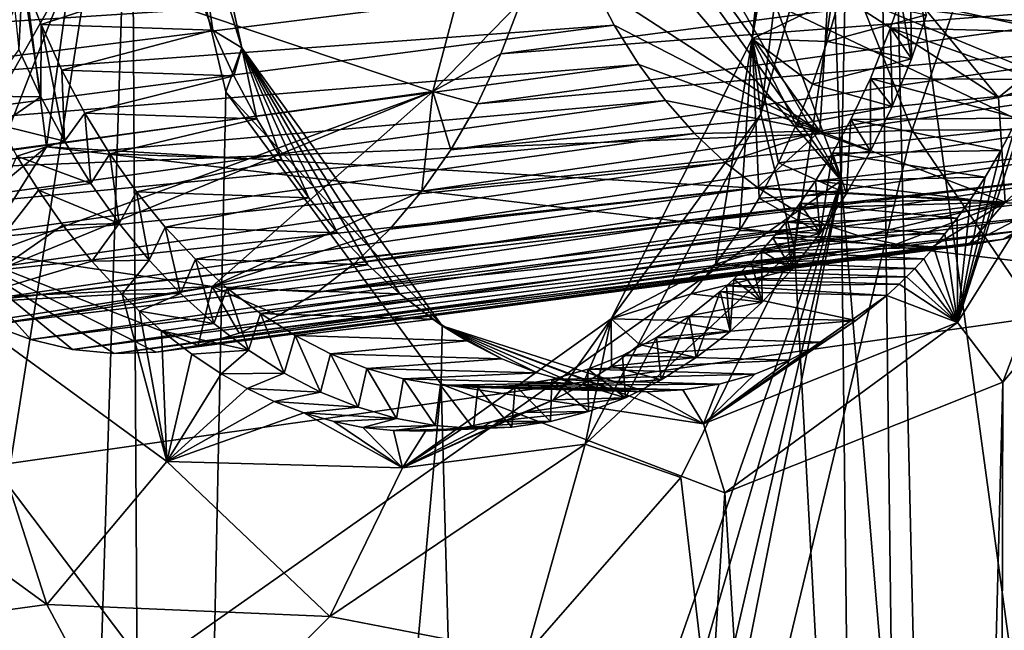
# Model space of a CAD drawing. Header units: metres. Extents: x -150 to 307, y -550 to 84.
# Tile 1048 of 1056: x 231.51 to 234.31, y 8.4 to 10.14. Entities that reach past the tile are written whole.
import ezdxf

# ---------------------------------------------------------------- set-up
doc = ezdxf.new("R2010")
doc.units = ezdxf.units.M
doc.layers.add('solid_26006363', color=7, linetype='CONTINUOUS')

msp = doc.modelspace()

# ---------------------------------------------------------------- linework, layer by layer
at = {"layer": 'solid_26006363'}
for points in [[(229.17627, 9.082661, 939.973816), (226.778046, 17.647861, 937.837097), (243.479523, 21.629707, 947.42572)], [(229.17627, 9.082661, 939.973816), (243.479523, 21.629707, 947.42572), (245.857986, 10.989752, 949.544861)], [(232.325714, 13.735253, 917.080444), (233.841385, 9.680605, 918.492798), (233.498444, 19.418365, 919.061646)], [(233.923126, 13.58135, 918.897095), (233.498444, 19.418365, 919.061646), (233.841385, 9.680605, 918.492798)], [(230.589493, 3.194774, 904.978333), (228.933105, 18.391594, 904.42572), (232.38504, 18.18017, 907.970154)], [(231.825394, 11.069429, 906.657349), (230.589493, 3.194774, 904.978333), (232.38504, 18.18017, 907.970154)], [(227.986481, 11.174424, 940.932373), (230.810242, 9.695392, 942.91803), (232.178864, 14.523368, 943.607727)], [(234.043594, 9.823647, 945.047791), (232.178864, 14.523368, 943.607727), (230.810242, 9.695392, 942.91803)], [(234.043594, 9.823647, 945.047791), (235.231262, 13.296786, 945.651794), (232.178864, 14.523368, 943.607727)], [(232.325714, 13.735253, 917.080444), (231.976105, 12.918498, 916.608582), (233.841385, 9.680605, 918.492798)], [(233.923126, 13.58135, 918.897095), (233.841385, 9.680605, 918.492798), (234.084045, 6.780976, 918.613098)], [(234.742126, 11.084158, 919.646606), (233.923126, 13.58135, 918.897095), (234.084045, 6.780976, 918.613098)], [(237.279953, 9.836649, 947.096802), (235.231262, 13.296786, 945.651794), (234.043594, 9.823647, 945.047791)], [(231.976105, 12.918498, 916.608582), (231.683121, 12.682962, 916.257202), (233.841385, 9.680605, 918.492798)], [(231.683121, 12.682962, 916.257202), (231.349457, 12.601836, 915.875549), (233.841385, 9.680605, 918.492798)], [(231.349457, 12.601836, 915.875549), (229.914749, 6.914119, 913.89032), (233.841385, 9.680605, 918.492798)], [(233.948395, 11.074905, 912.345764), (235.094604, 2.692801, 913.232178), (234.553314, 12.481516, 913.136108)], [(231.903137, 11.140029, 906.843567), (232.139008, 10.0574, 907.008728), (231.825394, 11.069429, 906.657349)], [(232.055984, 10.107958, 907.216187), (232.139008, 10.0574, 907.008728), (231.903137, 11.140029, 906.843567)], [(231.994461, 10.265723, 907.162476), (232.055984, 10.107958, 907.216187), (231.903137, 11.140029, 906.843567)], [(231.523834, 10.243605, 913.439758), (231.763031, 11.079906, 913.959961), (231.583817, 9.776523, 913.665527)], [(231.583817, 9.776523, 913.665527), (231.763031, 11.079906, 913.959961), (234.915268, 9.581954, 917.432373)], [(231.763031, 11.079906, 913.959961), (234.696304, 11.082299, 917.28418), (234.849442, 9.799439, 917.370239)], [(231.763031, 11.079906, 913.959961), (234.849442, 9.799439, 917.370239), (234.915268, 9.581954, 917.432373)], [(233.704956, 11.098725, 911.513367), (233.838638, 10.204232, 910.82074), (233.588501, 10.082962, 911.265625)], [(233.691528, 11.091763, 911.681335), (233.704956, 11.098725, 911.513367), (233.588501, 10.082962, 911.265625)], [(233.763962, 11.079985, 912.050171), (233.691528, 11.091763, 911.681335), (233.588501, 10.082962, 911.265625)], [(233.588501, 10.082962, 911.265625), (233.613556, 9.868874, 911.790344), (233.763962, 11.079985, 912.050171)], [(233.763962, 11.079985, 912.050171), (233.613556, 9.868874, 911.790344), (233.948395, 11.074905, 912.345764)], [(234.788116, 10.340323, 919.6474), (234.742126, 11.084158, 919.646606), (234.084045, 6.780976, 918.613098)], [(231.825394, 11.069429, 906.657349), (231.536484, 1.851337, 905.939575), (230.589493, 3.194774, 904.978333)], [(231.825394, 11.069429, 906.657349), (231.887558, 0.003874, 906.296265), (231.536484, 1.851337, 905.939575)], [(231.825394, 11.069429, 906.657349), (232.093475, 9.932496, 906.856812), (231.887558, 0.003874, 906.296265)], [(232.139008, 10.0574, 907.008728), (232.093475, 9.932496, 906.856812), (231.825394, 11.069429, 906.657349)], [(233.613556, 9.868874, 911.790344), (233.709167, 9.487346, 911.966492), (233.948395, 11.074905, 912.345764)], [(233.948395, 11.074905, 912.345764), (233.709167, 9.487346, 911.966492), (234.051361, 3.14116, 912.067566)], [(233.948395, 11.074905, 912.345764), (234.051361, 3.14116, 912.067566), (235.094604, 2.692801, 913.232178)], [(229.17627, 9.082661, 939.973816), (245.857986, 10.989752, 949.544861), (246.654556, 0, 950.254578)], [(232.6819, 9.933299, 911.163635), (232.946854, 10.936868, 911.527344), (231.651825, 10.280252, 912.963745)], [(232.932617, 10.190843, 911.456543), (232.946854, 10.936868, 911.527344), (232.6819, 9.933299, 911.163635)], [(233.842621, 10.910791, 907.320374), (228.220383, 10.388286, 912.270203), (228.623337, 9.880831, 912.665466)], [(233.9272, 10.783241, 907.395752), (233.842621, 10.910791, 907.320374), (228.623337, 9.880831, 912.665466)], [(233.9272, 10.783241, 907.395752), (228.623337, 9.880831, 912.665466), (234.039429, 10.711212, 907.495728)], [(234.277756, 10.755066, 907.708069), (229.132507, 9.801076, 913.209656), (229.562057, 10.169706, 913.703125)], [(234.162216, 10.701936, 907.605164), (229.132507, 9.801076, 913.209656), (234.277756, 10.755066, 907.708069)], [(234.039429, 10.711212, 907.495728), (228.623337, 9.880831, 912.665466), (229.132507, 9.801076, 913.209656)], [(234.039429, 10.711212, 907.495728), (229.132507, 9.801076, 913.209656), (234.162216, 10.701936, 907.605164)], [(231.505356, 10.052654, 907.700256), (231.515991, 10.25834, 907.726135), (231.470306, 10.39772, 907.687866)], [(233.380096, 10.378338, 906.456055), (233.781464, 9.821041, 906.844604), (233.134796, 10.241612, 906.604004)], [(233.80542, 10.22881, 906.724121), (233.781464, 9.821041, 906.844604), (233.380096, 10.378338, 906.456055)], [(235.090866, 10.333511, 908.618896), (232.932617, 10.190843, 911.456543), (232.875031, 10.04072, 911.382751)], [(235.040604, 10.208385, 908.559998), (235.090866, 10.333511, 908.618896), (232.875031, 10.04072, 911.382751)], [(235.095062, 9.762701, 919.972046), (234.788116, 10.340323, 919.6474), (234.084045, 6.780976, 918.613098)], [(231.651825, 10.280252, 912.963745), (231.523834, 10.243605, 913.439758), (231.173462, 9.434807, 912.980347)], [(231.450562, 9.761663, 912.68634), (231.651825, 10.280252, 912.963745), (231.173462, 9.434807, 912.980347)], [(232.6819, 9.933299, 911.163635), (231.651825, 10.280252, 912.963745), (231.450562, 9.761663, 912.68634)], [(234.041748, 10.026898, 910.432251), (234.03743, 10.292483, 910.446289), (234.009933, 10.198895, 910.409424)], [(234.041748, 10.026898, 910.432251), (234.084518, 10.151826, 910.488037), (234.03743, 10.292483, 910.446289)], [(233.134796, 10.241612, 906.604004), (230.662979, 10.07996, 908.998108), (230.598694, 10.228597, 908.940491)], [(233.134796, 10.241612, 906.604004), (230.735016, 9.940545, 909.064819), (230.662979, 10.07996, 908.998108)], [(233.134796, 10.241612, 906.604004), (233.197189, 10.12187, 906.661194), (230.735016, 9.940545, 909.064819)], [(231.173462, 9.434807, 912.980347), (231.523834, 10.243605, 913.439758), (231.583817, 9.776523, 913.665527)], [(231.505356, 10.052654, 907.700256), (231.567413, 9.918779, 907.756592), (231.515991, 10.25834, 907.726135)], [(231.515991, 10.25834, 907.726135), (231.568497, 10.123742, 907.772095), (231.994461, 10.265723, 907.162476)], [(231.567413, 9.918779, 907.756592), (231.568497, 10.123742, 907.772095), (231.515991, 10.25834, 907.726135)], [(231.568497, 10.123742, 907.772095), (232.055984, 10.107958, 907.216187), (231.994461, 10.265723, 907.162476)], [(233.781464, 9.821041, 906.844604), (233.197189, 10.12187, 906.661194), (233.134796, 10.241612, 906.604004)], [(234.009933, 10.198895, 910.409424), (234.495834, 10.264438, 909.932312), (234.445297, 10.101834, 909.861877)], [(233.80542, 10.22881, 906.724121), (234.288788, 9.916556, 907.219971), (233.781464, 9.821041, 906.844604)], [(234.083054, 10.164725, 907.016418), (234.288788, 9.916556, 907.219971), (233.80542, 10.22881, 906.724121)], [(232.875031, 10.04072, 911.382751), (232.932617, 10.190843, 911.456543), (232.6819, 9.933299, 911.163635)], [(235.040604, 10.208385, 908.559998), (232.875031, 10.04072, 911.382751), (232.808014, 9.898619, 911.299316)], [(234.982574, 10.090631, 908.493591), (235.040604, 10.208385, 908.559998), (232.808014, 9.898619, 911.299316)], [(233.588501, 10.082962, 911.265625), (233.838638, 10.204232, 910.82074), (233.802139, 10.07619, 910.762695)], [(233.802139, 10.07619, 910.762695), (233.838638, 10.204232, 910.82074), (234.084518, 10.151826, 910.488037)], [(233.981689, 10.114747, 910.372498), (234.009933, 10.198895, 910.409424), (234.445297, 10.101834, 909.861877)], [(234.041748, 10.026898, 910.432251), (234.009933, 10.198895, 910.409424), (233.981689, 10.114747, 910.372498)], [(234.470505, 10.19897, 907.488281), (234.526077, 10.110027, 907.48877), (234.083054, 10.164725, 907.016418)], [(234.083054, 10.164725, 907.016418), (234.526077, 10.110027, 907.48877), (234.288788, 9.916556, 907.219971)], [(233.802139, 10.07619, 910.762695), (234.084518, 10.151826, 910.488037), (234.041748, 10.026898, 910.432251)], [(233.197189, 10.12187, 906.661194), (230.814728, 9.810846, 909.140564), (230.735016, 9.940545, 909.064819)], [(233.197189, 10.12187, 906.661194), (233.266647, 10.010236, 906.726135), (230.814728, 9.810846, 909.140564)], [(231.567413, 9.918779, 907.756592), (231.635269, 9.792503, 907.819763), (231.568497, 10.123742, 907.772095)], [(231.568497, 10.123742, 907.772095), (231.627457, 9.994694, 907.8255), (232.055984, 10.107958, 907.216187)], [(231.635269, 9.792503, 907.819763), (231.627457, 9.994694, 907.8255), (231.568497, 10.123742, 907.772095)], [(231.627457, 9.994694, 907.8255), (232.115662, 9.978591, 907.270447), (232.055984, 10.107958, 907.216187)], [(232.055984, 10.107958, 907.216187), (232.115662, 9.978591, 907.270447), (232.139008, 10.0574, 907.008728)], [(233.781464, 9.821041, 906.844604), (233.266647, 10.010236, 906.726135), (233.197189, 10.12187, 906.661194)], [(233.924866, 9.970771, 910.300171), (233.981689, 10.114747, 910.372498), (234.393845, 9.968025, 909.792908)], [(233.98671, 9.891238, 910.362488), (233.981689, 10.114747, 910.372498), (233.924866, 9.970771, 910.300171)], [(233.981689, 10.114747, 910.372498), (234.445297, 10.101834, 909.861877), (234.393845, 9.968025, 909.792908)], [(233.98671, 9.891238, 910.362488), (234.041748, 10.026898, 910.432251), (233.981689, 10.114747, 910.372498)], [(234.526077, 10.110027, 907.48877), (234.800873, 10.073858, 907.783142), (234.288788, 9.916556, 907.219971)], [(234.982574, 10.090631, 908.493591), (232.808014, 9.898619, 911.299316), (232.733109, 9.768277, 911.208313)], [(234.917114, 9.981253, 908.419983), (234.982574, 10.090631, 908.493591), (232.733109, 9.768277, 911.208313)], [(233.588501, 10.082962, 911.265625), (233.484528, 9.442348, 910.314148), (233.188721, 9.28756, 910.718506)], [(233.588501, 10.082962, 911.265625), (233.188721, 9.28756, 910.718506), (233.613556, 9.868874, 911.790344)], [(233.588501, 10.082962, 911.265625), (233.552856, 9.538742, 910.406067), (233.484528, 9.442348, 910.314148)], [(233.588501, 10.082962, 911.265625), (233.609207, 9.630021, 910.483154), (233.552856, 9.538742, 910.406067)], [(233.588501, 10.082962, 911.265625), (233.802139, 10.07619, 910.762695), (233.760605, 9.954594, 910.699585)], [(233.588501, 10.082962, 911.265625), (233.760605, 9.954594, 910.699585), (233.714127, 9.838986, 910.631409)], [(233.588501, 10.082962, 911.265625), (233.714127, 9.838986, 910.631409), (233.663345, 9.730386, 910.558838)], [(233.588501, 10.082962, 911.265625), (233.663345, 9.730386, 910.558838), (233.609207, 9.630021, 910.483154)], [(233.760605, 9.954594, 910.699585), (233.802139, 10.07619, 910.762695), (234.041748, 10.026898, 910.432251)], [(234.288788, 9.916556, 907.219971), (234.800873, 10.073858, 907.783142), (234.307724, 9.618672, 907.395203)], [(231.407532, 9.919928, 907.923706), (231.567413, 9.918779, 907.756592), (231.505356, 10.052654, 907.700256)], [(232.139008, 10.0574, 907.008728), (232.708344, 9.267739, 907.56427), (232.093475, 9.932496, 906.856812)], [(232.115662, 9.978591, 907.270447), (232.181412, 9.855526, 907.332031), (232.139008, 10.0574, 907.008728)], [(232.587585, 9.358728, 907.736633), (232.708344, 9.267739, 907.56427), (232.139008, 10.0574, 907.008728)], [(232.497192, 9.440614, 907.643921), (232.587585, 9.358728, 907.736633), (232.139008, 10.0574, 907.008728)], [(232.410965, 9.531772, 907.556702), (232.497192, 9.440614, 907.643921), (232.139008, 10.0574, 907.008728)], [(232.329407, 9.631571, 907.475525), (232.410965, 9.531772, 907.556702), (232.139008, 10.0574, 907.008728)], [(232.252792, 9.739627, 907.400513), (232.329407, 9.631571, 907.475525), (232.139008, 10.0574, 907.008728)], [(232.181412, 9.855526, 907.332031), (232.252792, 9.739627, 907.400513), (232.139008, 10.0574, 907.008728)], [(234.664948, 10.065514, 909.762512), (234.300842, 9.106923, 909.170837), (234.172043, 9.276875, 909.153992)], [(234.393845, 9.968025, 909.792908), (234.664948, 10.065514, 909.762512), (234.172043, 9.276875, 909.153992)], [(234.664948, 10.065514, 909.762512), (234.63147, 9.49691, 909.557373), (234.300842, 9.106923, 909.170837)], [(232.808014, 9.898619, 911.299316), (232.875031, 10.04072, 911.382751), (232.6819, 9.933299, 911.163635)], [(233.760605, 9.954594, 910.699585), (234.041748, 10.026898, 910.432251), (233.98671, 9.891238, 910.362488)], [(233.266647, 10.010236, 906.726135), (230.902344, 9.690093, 909.225586), (230.814728, 9.810846, 909.140564)], [(233.266647, 10.010236, 906.726135), (233.342651, 9.907621, 906.79834), (230.902344, 9.690093, 909.225586)], [(231.627457, 9.994694, 907.8255), (231.69252, 9.871957, 907.885986), (232.115662, 9.978591, 907.270447)], [(231.635269, 9.792503, 907.819763), (231.69252, 9.871957, 907.885986), (231.627457, 9.994694, 907.8255)], [(233.781464, 9.821041, 906.844604), (233.342651, 9.907621, 906.79834), (233.266647, 10.010236, 906.726135)], [(231.69252, 9.871957, 907.885986), (232.181412, 9.855526, 907.332031), (232.115662, 9.978591, 907.270447)], [(234.917114, 9.981253, 908.419983), (232.733109, 9.768277, 911.208313), (232.65033, 9.649842, 911.10968)], [(234.844772, 9.881188, 908.339844), (234.917114, 9.981253, 908.419983), (232.65033, 9.649842, 911.10968)], [(233.869614, 9.85371, 910.231506), (233.924866, 9.970771, 910.300171), (234.343643, 9.857645, 909.727417)], [(233.925568, 9.764169, 910.286743), (233.924866, 9.970771, 910.300171), (233.869614, 9.85371, 910.231506)], [(233.924866, 9.970771, 910.300171), (234.393845, 9.968025, 909.792908), (234.343643, 9.857645, 909.727417)], [(233.925568, 9.764169, 910.286743), (233.98671, 9.891238, 910.362488), (233.924866, 9.970771, 910.300171)], [(234.343643, 9.857645, 909.727417), (234.393845, 9.968025, 909.792908), (234.172043, 9.276875, 909.153992)], [(232.6819, 9.933299, 911.163635), (231.148193, 9.372467, 912.306946), (230.773621, 9.150137, 911.861755)], [(232.054977, 9.37975, 910.443481), (232.6819, 9.933299, 911.163635), (230.773621, 9.150137, 911.861755)], [(232.6819, 9.933299, 911.163635), (231.450562, 9.761663, 912.68634), (231.148193, 9.372467, 912.306946)], [(232.093475, 9.932496, 906.856812), (232.705521, 9.101725, 907.450928), (231.887558, 0.003874, 906.296265)], [(232.65033, 9.649842, 911.10968), (232.6819, 9.933299, 911.163635), (232.054977, 9.37975, 910.443481)], [(232.708344, 9.267739, 907.56427), (232.705521, 9.101725, 907.450928), (232.093475, 9.932496, 906.856812)], [(232.65033, 9.649842, 911.10968), (232.733109, 9.768277, 911.208313), (232.6819, 9.933299, 911.163635)], [(232.733109, 9.768277, 911.208313), (232.808014, 9.898619, 911.299316), (232.6819, 9.933299, 911.163635)], [(233.714127, 9.838986, 910.631409), (233.760605, 9.954594, 910.699585), (233.98671, 9.891238, 910.362488)], [(233.342651, 9.907621, 906.79834), (230.996094, 9.580831, 909.318115), (230.902344, 9.690093, 909.225586)], [(233.342651, 9.907621, 906.79834), (233.424774, 9.814551, 906.87738), (230.996094, 9.580831, 909.318115)], [(231.407532, 9.919928, 907.923706), (231.450043, 9.837545, 907.963684), (231.567413, 9.918779, 907.756592)], [(231.450043, 9.837545, 907.963684), (231.635269, 9.792503, 907.819763), (231.567413, 9.918779, 907.756592)], [(233.781464, 9.821041, 906.844604), (233.424774, 9.814551, 906.87738), (233.342651, 9.907621, 906.79834)], [(234.288788, 9.916556, 907.219971), (234.307724, 9.618672, 907.395203), (233.781464, 9.821041, 906.844604)], [(234.844772, 9.881188, 908.339844), (232.65033, 9.649842, 911.10968), (232.559219, 9.542297, 911.002869)], [(234.766113, 9.791142, 908.253906), (234.844772, 9.881188, 908.339844), (232.559219, 9.542297, 911.002869)], [(233.714127, 9.838986, 910.631409), (233.98671, 9.891238, 910.362488), (233.925568, 9.764169, 910.286743)], [(231.635269, 9.792503, 907.819763), (231.709946, 9.671951, 907.890808), (231.69252, 9.871957, 907.885986)], [(231.69252, 9.871957, 907.885986), (231.763336, 9.756279, 907.953186), (232.181412, 9.855526, 907.332031)], [(231.709946, 9.671951, 907.890808), (231.763336, 9.756279, 907.953186), (231.69252, 9.871957, 907.885986)], [(231.763336, 9.756279, 907.953186), (232.252792, 9.739627, 907.400513), (232.181412, 9.855526, 907.332031)], [(233.613556, 9.868874, 911.790344), (233.113937, 8.930964, 911.15332), (233.709167, 9.487346, 911.966492)], [(233.188721, 9.28756, 910.718506), (233.113937, 8.930964, 911.15332), (233.613556, 9.868874, 911.790344)], [(233.817368, 9.758189, 910.167786), (233.869614, 9.85371, 910.231506), (234.295792, 9.766217, 909.666199)], [(233.857101, 9.64375, 910.203613), (233.869614, 9.85371, 910.231506), (233.817368, 9.758189, 910.167786)], [(233.857101, 9.64375, 910.203613), (233.925568, 9.764169, 910.286743), (233.869614, 9.85371, 910.231506)], [(233.869614, 9.85371, 910.231506), (234.343643, 9.857645, 909.727417), (234.295792, 9.766217, 909.666199)], [(234.295792, 9.766217, 909.666199), (234.343643, 9.857645, 909.727417), (234.172043, 9.276875, 909.153992)], [(233.239502, 6.473378, 944.639282), (234.043594, 9.823647, 945.047791), (230.810242, 9.695392, 942.91803)], [(231.450043, 9.837545, 907.963684), (231.49971, 9.749813, 908.011475), (231.635269, 9.792503, 907.819763)], [(236.261642, 6.567226, 946.583191), (234.043594, 9.823647, 945.047791), (233.239502, 6.473378, 944.639282)], [(233.781464, 9.821041, 906.844604), (233.51236, 9.731893, 906.962585), (233.424774, 9.814551, 906.87738)], [(233.781464, 9.821041, 906.844604), (233.604279, 9.660711, 907.052917), (233.51236, 9.731893, 906.962585)], [(233.781464, 9.821041, 906.844604), (234.307724, 9.618672, 907.395203), (233.604279, 9.660711, 907.052917)], [(233.663345, 9.730386, 910.558838), (233.714127, 9.838986, 910.631409), (233.925568, 9.764169, 910.286743)], [(236.261642, 6.567226, 946.583191), (237.279953, 9.836649, 947.096802), (234.043594, 9.823647, 945.047791)], [(234.817871, 9.82076, 907.960815), (234.303406, 9.51399, 907.762878), (234.202866, 9.496509, 907.658569)], [(234.307724, 9.618672, 907.395203), (234.817871, 9.82076, 907.960815), (234.202866, 9.496509, 907.658569)], [(234.817871, 9.82076, 907.960815), (234.402451, 9.544534, 907.866455), (234.303406, 9.51399, 907.762878)], [(233.424774, 9.814551, 906.87738), (231.095261, 9.484263, 909.417542), (230.996094, 9.580831, 909.318115)], [(233.424774, 9.814551, 906.87738), (233.51236, 9.731893, 906.962585), (231.095261, 9.484263, 909.417542)], [(231.49971, 9.749813, 908.011475), (231.709946, 9.671951, 907.890808), (231.635269, 9.792503, 907.819763)], [(236.022827, 9.792213, 921.083862), (235.559631, 9.542097, 920.511719), (234.084045, 6.780976, 918.613098)], [(236.187531, 5.561971, 921.072266), (236.022827, 9.792213, 921.083862), (234.084045, 6.780976, 918.613098)], [(230.9767, 8.805288, 912.932922), (231.583817, 9.776523, 913.665527), (234.990692, 9.37536, 917.506836)], [(231.173462, 9.434807, 912.980347), (231.583817, 9.776523, 913.665527), (230.9767, 8.805288, 912.932922)], [(231.583817, 9.776523, 913.665527), (234.915268, 9.581954, 917.432373), (234.990692, 9.37536, 917.506836)], [(234.766113, 9.791142, 908.253906), (232.559219, 9.542297, 911.002869), (232.459686, 9.445638, 910.887817)], [(234.681732, 9.711786, 908.162842), (234.766113, 9.791142, 908.253906), (232.459686, 9.445638, 910.887817)], [(233.663345, 9.730386, 910.558838), (233.925568, 9.764169, 910.286743), (233.857101, 9.64375, 910.203613)], [(233.817368, 9.758189, 910.167786), (234.295792, 9.766217, 909.666199), (234.250992, 9.690245, 909.60968)], [(234.250992, 9.690245, 909.60968), (234.295792, 9.766217, 909.666199), (234.172043, 9.276875, 909.153992)], [(231.309647, 9.330624, 908.541382), (231.560638, 9.652873, 908.071411), (231.49971, 9.749813, 908.011475)], [(231.49971, 9.749813, 908.011475), (231.560638, 9.652873, 908.071411), (231.709946, 9.671951, 907.890808)], [(231.709946, 9.671951, 907.890808), (231.790512, 9.558524, 907.968689), (231.763336, 9.756279, 907.953186)], [(231.763336, 9.756279, 907.953186), (231.839569, 9.648268, 908.026855), (232.252792, 9.739627, 907.400513)], [(231.790512, 9.558524, 907.968689), (231.839569, 9.648268, 908.026855), (231.763336, 9.756279, 907.953186)], [(231.839569, 9.648268, 908.026855), (232.329407, 9.631571, 907.475525), (232.252792, 9.739627, 907.400513)], [(233.768906, 9.679918, 910.109497), (233.817368, 9.758189, 910.167786), (234.250992, 9.690245, 909.60968)], [(233.782166, 9.531113, 910.114075), (233.817368, 9.758189, 910.167786), (233.768906, 9.679918, 910.109497)], [(233.782166, 9.531113, 910.114075), (233.857101, 9.64375, 910.203613), (233.817368, 9.758189, 910.167786)], [(235.559631, 9.542097, 920.511719), (235.095062, 9.762701, 919.972046), (234.084045, 6.780976, 918.613098)], [(233.51236, 9.731893, 906.962585), (231.200699, 9.399168, 909.524658), (231.095261, 9.484263, 909.417542)], [(233.51236, 9.731893, 906.962585), (233.604279, 9.660711, 907.052917), (231.200699, 9.399168, 909.524658)], [(234.681732, 9.711786, 908.162842), (232.459686, 9.445638, 910.887817), (232.352783, 9.363596, 910.76593)], [(234.592316, 9.643793, 908.067261), (234.681732, 9.711786, 908.162842), (232.352783, 9.363596, 910.76593)], [(233.609207, 9.630021, 910.483154), (233.663345, 9.730386, 910.558838), (233.857101, 9.64375, 910.203613)], [(230.858383, 1.164334, 914.768494), (233.841385, 9.680605, 918.492798), (229.914749, 6.914119, 913.89032)], [(233.239502, 6.473378, 944.639282), (230.810242, 9.695392, 942.91803), (229.988724, 4.851547, 942.504456)], [(230.858383, 1.164334, 914.768494), (231.366425, 1.159396, 915.337036), (233.841385, 9.680605, 918.492798)], [(231.366425, 1.159396, 915.337036), (231.771103, 0.712573, 915.790405), (233.841385, 9.680605, 918.492798)], [(231.771103, 0.712573, 915.790405), (231.924133, 0, 915.962036), (233.841385, 9.680605, 918.492798)], [(231.924133, 0, 915.962036), (233.954193, -0.008697, 918.303284), (233.841385, 9.680605, 918.492798)], [(233.768906, 9.679918, 910.109497), (234.250992, 9.690245, 909.60968), (234.209518, 9.626767, 909.558044)], [(234.084045, 6.780976, 918.613098), (233.841385, 9.680605, 918.492798), (233.954193, -0.008697, 918.303284)], [(234.209518, 9.626767, 909.558044), (234.250992, 9.690245, 909.60968), (234.172043, 9.276875, 909.153992)], [(233.604279, 9.660711, 907.052917), (231.310333, 9.327527, 909.63739), (231.200699, 9.399168, 909.524658)], [(231.309647, 9.330624, 908.541382), (231.630539, 9.553703, 908.141724), (231.560638, 9.652873, 908.071411)], [(233.604279, 9.660711, 907.052917), (233.699463, 9.60171, 907.147339), (231.310333, 9.327527, 909.63739)], [(231.560638, 9.652873, 908.071411), (231.790512, 9.558524, 907.968689), (231.709946, 9.671951, 907.890808)], [(231.560638, 9.652873, 908.071411), (231.630539, 9.553703, 908.141724), (231.790512, 9.558524, 907.968689)], [(234.307724, 9.618672, 907.395203), (233.699463, 9.60171, 907.147339), (233.604279, 9.660711, 907.052917)], [(233.724548, 9.615484, 910.056641), (233.768906, 9.679918, 910.109497), (234.209518, 9.626767, 909.558044)], [(233.782166, 9.531113, 910.114075), (233.768906, 9.679918, 910.109497), (233.724548, 9.615484, 910.056641)], [(231.790512, 9.558524, 907.968689), (231.875778, 9.454012, 908.052429), (231.839569, 9.648268, 908.026855)], [(231.839569, 9.648268, 908.026855), (231.920898, 9.548366, 908.106689), (232.329407, 9.631571, 907.475525)], [(231.875778, 9.454012, 908.052429), (231.920898, 9.548366, 908.106689), (231.839569, 9.648268, 908.026855)], [(231.920898, 9.548366, 908.106689), (232.410965, 9.531772, 907.556702), (232.329407, 9.631571, 907.475525)], [(232.559219, 9.542297, 911.002869), (232.65033, 9.649842, 911.10968), (232.054977, 9.37975, 910.443481)], [(234.498993, 9.587923, 907.968201), (234.592316, 9.643793, 908.067261), (232.352783, 9.363596, 910.76593)], [(233.552856, 9.538742, 910.406067), (233.609207, 9.630021, 910.483154), (233.782166, 9.531113, 910.114075)], [(233.609207, 9.630021, 910.483154), (233.857101, 9.64375, 910.203613), (233.782166, 9.531113, 910.114075)], [(233.724548, 9.615484, 910.056641), (234.209518, 9.626767, 909.558044), (234.171478, 9.573514, 909.511047)], [(234.171478, 9.573514, 909.511047), (234.209518, 9.626767, 909.558044), (234.172043, 9.276875, 909.153992)], [(233.699463, 9.60171, 907.147339), (231.422684, 9.270942, 909.754211), (231.310333, 9.327527, 909.63739)], [(233.699463, 9.60171, 907.147339), (233.797424, 9.555077, 907.2453), (231.422684, 9.270942, 909.754211)], [(233.68425, 9.56206, 910.009033), (233.724548, 9.615484, 910.056641), (234.171478, 9.573514, 909.511047)], [(233.701904, 9.427787, 910.01947), (233.724548, 9.615484, 910.056641), (233.68425, 9.56206, 910.009033)], [(234.307724, 9.618672, 907.395203), (233.797424, 9.555077, 907.2453), (233.699463, 9.60171, 907.147339)], [(233.701904, 9.427787, 910.01947), (233.782166, 9.531113, 910.114075), (233.724548, 9.615484, 910.056641)], [(234.307724, 9.618672, 907.395203), (233.897583, 9.521078, 907.346191), (233.797424, 9.555077, 907.2453)], [(234.307724, 9.618672, 907.395203), (233.999283, 9.499989, 907.449524), (233.897583, 9.521078, 907.346191)], [(234.307724, 9.618672, 907.395203), (234.101349, 9.491849, 907.553955), (233.999283, 9.499989, 907.449524)], [(234.307724, 9.618672, 907.395203), (234.202866, 9.496509, 907.658569), (234.101349, 9.491849, 907.553955)], [(234.498993, 9.587923, 907.968201), (232.352783, 9.363596, 910.76593), (232.243134, 9.297202, 910.642273)], [(234.402451, 9.544534, 907.866455), (234.498993, 9.587923, 907.968201), (232.243134, 9.297202, 910.642273)], [(233.68425, 9.56206, 910.009033), (234.171478, 9.573514, 909.511047), (234.136749, 9.528609, 909.468567)], [(234.136749, 9.528609, 909.468567), (234.171478, 9.573514, 909.511047), (234.172043, 9.276875, 909.153992)], [(231.309647, 9.330624, 908.541382), (231.71254, 9.451113, 908.226074), (231.630539, 9.553703, 908.141724)], [(233.797424, 9.555077, 907.2453), (231.539093, 9.228367, 909.876526), (231.422684, 9.270942, 909.754211)], [(233.797424, 9.555077, 907.2453), (233.897583, 9.521078, 907.346191), (231.539093, 9.228367, 909.876526)], [(231.630539, 9.553703, 908.141724), (231.71254, 9.451113, 908.226074), (231.790512, 9.558524, 907.968689)], [(231.71254, 9.451113, 908.226074), (231.875778, 9.454012, 908.052429), (231.790512, 9.558524, 907.968689)], [(231.875778, 9.454012, 908.052429), (231.964874, 9.359847, 908.141052), (231.920898, 9.548366, 908.106689)], [(231.920898, 9.548366, 908.106689), (232.007004, 9.457046, 908.192322), (232.410965, 9.531772, 907.556702)], [(231.964874, 9.359847, 908.141052), (232.007004, 9.457046, 908.192322), (231.920898, 9.548366, 908.106689)], [(232.459686, 9.445638, 910.887817), (232.559219, 9.542297, 911.002869), (232.054977, 9.37975, 910.443481)], [(234.402451, 9.544534, 907.866455), (232.243134, 9.297202, 910.642273), (232.130783, 9.246481, 910.516968)], [(234.303406, 9.51399, 907.762878), (234.402451, 9.544534, 907.866455), (232.130783, 9.246481, 910.516968)], [(233.647888, 9.517553, 909.96637), (233.68425, 9.56206, 910.009033), (234.136749, 9.528609, 909.468567)], [(233.701904, 9.427787, 910.01947), (233.68425, 9.56206, 910.009033), (233.647888, 9.517553, 909.96637)], [(233.897583, 9.521078, 907.346191), (231.657516, 9.200613, 910.002258), (231.539093, 9.228367, 909.876526)], [(233.897583, 9.521078, 907.346191), (233.999283, 9.499989, 907.449524), (231.657516, 9.200613, 910.002258)], [(232.007004, 9.457046, 908.192322), (232.497192, 9.440614, 907.643921), (232.410965, 9.531772, 907.556702)], [(234.303406, 9.51399, 907.762878), (232.130783, 9.246481, 910.516968), (232.014893, 9.211535, 910.389038)], [(234.202866, 9.496509, 907.658569), (234.303406, 9.51399, 907.762878), (232.014893, 9.211535, 910.389038)], [(233.484528, 9.442348, 910.314148), (233.552856, 9.538742, 910.406067), (233.782166, 9.531113, 910.114075)], [(233.484528, 9.442348, 910.314148), (233.782166, 9.531113, 910.114075), (233.701904, 9.427787, 910.01947)], [(233.615234, 9.480284, 909.928284), (233.647888, 9.517553, 909.96637), (234.10524, 9.490582, 909.430176)], [(233.701904, 9.427787, 910.01947), (233.647888, 9.517553, 909.96637), (233.615234, 9.480284, 909.928284)], [(233.647888, 9.517553, 909.96637), (234.136749, 9.528609, 909.468567), (234.10524, 9.490582, 909.430176)], [(234.10524, 9.490582, 909.430176), (234.136749, 9.528609, 909.468567), (234.172043, 9.276875, 909.153992)], [(231.301819, 9.492359, 909.63916), (232.054977, 9.37975, 910.443481), (229.953812, 9.278356, 910.94812)], [(232.014893, 9.211535, 910.389038), (232.054977, 9.37975, 910.443481), (231.301819, 9.492359, 909.63916)], [(231.895569, 9.192377, 910.258667), (232.014893, 9.211535, 910.389038), (231.301819, 9.492359, 909.63916)], [(231.775818, 9.188733, 910.129028), (231.895569, 9.192377, 910.258667), (231.301819, 9.492359, 909.63916)], [(231.657516, 9.200613, 910.002258), (231.775818, 9.188733, 910.129028), (231.301819, 9.492359, 909.63916)], [(231.539093, 9.228367, 909.876526), (231.657516, 9.200613, 910.002258), (231.301819, 9.492359, 909.63916)], [(231.422684, 9.270942, 909.754211), (231.539093, 9.228367, 909.876526), (231.301819, 9.492359, 909.63916)], [(233.999283, 9.499989, 907.449524), (231.775818, 9.188733, 910.129028), (231.657516, 9.200613, 910.002258)], [(233.999283, 9.499989, 907.449524), (234.101349, 9.491849, 907.553955), (231.775818, 9.188733, 910.129028)], [(234.101349, 9.491849, 907.553955), (231.895569, 9.192377, 910.258667), (231.775818, 9.188733, 910.129028)], [(234.202866, 9.496509, 907.658569), (232.014893, 9.211535, 910.389038), (231.895569, 9.192377, 910.258667)], [(234.101349, 9.491849, 907.553955), (234.202866, 9.496509, 907.658569), (231.895569, 9.192377, 910.258667)], [(233.113937, 8.930964, 911.15332), (233.386063, 8.836065, 911.567505), (233.709167, 9.487346, 911.966492)], [(233.709167, 9.487346, 911.966492), (233.386063, 8.836065, 911.567505), (234.051361, 3.14116, 912.067566)], [(233.615234, 9.480284, 909.928284), (234.10524, 9.490582, 909.430176), (234.076736, 9.458212, 909.395691)], [(234.076736, 9.458212, 909.395691), (234.10524, 9.490582, 909.430176), (234.172043, 9.276875, 909.153992)], [(234.63147, 9.49691, 909.557373), (234.853012, 2.030109, 909.502502), (234.282593, 1.189617, 908.868042)], [(234.63147, 9.49691, 909.557373), (234.282593, 1.189617, 908.868042), (234.300842, 9.106923, 909.170837)], [(231.964874, 9.359847, 908.141052), (232.059174, 9.274387, 908.236023), (232.007004, 9.457046, 908.192322)], [(232.007004, 9.457046, 908.192322), (232.097519, 9.374834, 908.283447), (232.497192, 9.440614, 907.643921)], [(232.059174, 9.274387, 908.236023), (232.097519, 9.374834, 908.283447), (232.007004, 9.457046, 908.192322)], [(233.585999, 9.448908, 909.894287), (233.615234, 9.480284, 909.928284), (234.076736, 9.458212, 909.395691)], [(233.617111, 9.33499, 909.920837), (233.615234, 9.480284, 909.928284), (233.585999, 9.448908, 909.894287)], [(233.585999, 9.448908, 909.894287), (234.076736, 9.458212, 909.395691), (234.05101, 9.430573, 909.364685)], [(233.617111, 9.33499, 909.920837), (233.701904, 9.427787, 910.01947), (233.615234, 9.480284, 909.928284)], [(234.05101, 9.430573, 909.364685), (234.076736, 9.458212, 909.395691), (234.172043, 9.276875, 909.153992)], [(231.309647, 9.330624, 908.541382), (231.798828, 9.35709, 908.316467), (231.71254, 9.451113, 908.226074)], [(231.71254, 9.451113, 908.226074), (231.798828, 9.35709, 908.316467), (231.875778, 9.454012, 908.052429)], [(231.798828, 9.35709, 908.316467), (231.964874, 9.359847, 908.141052), (231.875778, 9.454012, 908.052429)], [(232.352783, 9.363596, 910.76593), (232.459686, 9.445638, 910.887817), (232.054977, 9.37975, 910.443481)], [(232.097519, 9.374834, 908.283447), (232.587585, 9.358728, 907.736633), (232.497192, 9.440614, 907.643921)], [(233.188721, 9.28756, 910.718506), (233.484528, 9.442348, 910.314148), (233.415939, 9.358492, 910.223206)], [(233.415939, 9.358492, 910.223206), (233.484528, 9.442348, 910.314148), (233.701904, 9.427787, 910.01947)], [(233.559875, 9.422482, 909.864075), (233.585999, 9.448908, 909.894287), (234.05101, 9.430573, 909.364685)], [(233.617111, 9.33499, 909.920837), (233.585999, 9.448908, 909.894287), (233.559875, 9.422482, 909.864075)], [(233.559875, 9.422482, 909.864075), (234.05101, 9.430573, 909.364685), (234.027786, 9.406971, 909.336853)], [(234.027786, 9.406971, 909.336853), (234.05101, 9.430573, 909.364685), (234.172043, 9.276875, 909.153992)], [(233.415939, 9.358492, 910.223206), (233.701904, 9.427787, 910.01947), (233.617111, 9.33499, 909.920837)], [(233.536713, 9.399926, 909.837341), (233.559875, 9.422482, 909.864075), (234.027786, 9.406971, 909.336853)], [(233.617111, 9.33499, 909.920837), (233.559875, 9.422482, 909.864075), (233.536713, 9.399926, 909.837341)], [(233.536713, 9.399926, 909.837341), (234.027786, 9.406971, 909.336853), (234.007034, 9.386373, 909.312012)], [(234.007034, 9.386373, 909.312012), (234.027786, 9.406971, 909.336853), (234.172043, 9.276875, 909.153992)], [(232.054977, 9.37975, 910.443481), (230.363098, 9.116943, 911.394531), (229.953812, 9.278356, 910.94812)], [(232.054977, 9.37975, 910.443481), (230.773621, 9.150137, 911.861755), (230.363098, 9.116943, 911.394531)], [(230.9767, 8.805288, 912.932922), (234.990692, 9.37536, 917.506836), (235.099686, 0.000959, 917.334839)], [(232.014893, 9.211535, 910.389038), (232.130783, 9.246481, 910.516968), (232.054977, 9.37975, 910.443481)], [(232.243134, 9.297202, 910.642273), (232.352783, 9.363596, 910.76593), (232.054977, 9.37975, 910.443481)], [(232.130783, 9.246481, 910.516968), (232.243134, 9.297202, 910.642273), (232.054977, 9.37975, 910.443481)], [(232.059174, 9.274387, 908.236023), (232.157883, 9.198176, 908.336426), (232.097519, 9.374834, 908.283447)], [(232.097519, 9.374834, 908.283447), (232.192017, 9.302239, 908.379639), (232.587585, 9.358728, 907.736633)], [(232.157883, 9.198176, 908.336426), (232.192017, 9.302239, 908.379639), (232.097519, 9.374834, 908.283447)], [(233.497803, 9.364883, 909.792664), (233.5159, 9.381241, 909.81366), (233.971786, 9.354165, 909.27002)], [(233.526215, 9.251226, 909.816284), (233.5159, 9.381241, 909.81366), (233.497803, 9.364883, 909.792664)], [(233.5159, 9.381241, 909.81366), (233.536713, 9.399926, 909.837341), (234.007034, 9.386373, 909.312012)], [(233.526215, 9.251226, 909.816284), (233.536713, 9.399926, 909.837341), (233.5159, 9.381241, 909.81366)], [(233.5159, 9.381241, 909.81366), (234.007034, 9.386373, 909.312012), (233.971786, 9.354165, 909.27002)], [(233.526215, 9.251226, 909.816284), (233.617111, 9.33499, 909.920837), (233.536713, 9.399926, 909.837341)], [(233.971786, 9.354165, 909.27002), (234.007034, 9.386373, 909.312012), (234.172043, 9.276875, 909.153992)], [(231.926071, 8.882201, 909.20813), (231.798828, 9.35709, 908.316467), (231.309647, 9.330624, 908.541382)], [(231.798828, 9.35709, 908.316467), (231.847824, 9.309443, 908.368225), (231.964874, 9.359847, 908.141052)], [(231.926071, 8.882201, 909.20813), (231.847824, 9.309443, 908.368225), (231.798828, 9.35709, 908.316467)], [(231.847824, 9.309443, 908.368225), (232.059174, 9.274387, 908.236023), (231.964874, 9.359847, 908.141052)], [(232.192017, 9.302239, 908.379639), (232.68158, 9.286683, 907.834167), (232.587585, 9.358728, 907.736633)], [(232.587585, 9.358728, 907.736633), (232.68158, 9.286683, 907.834167), (232.708344, 9.267739, 907.56427)], [(233.188721, 9.28756, 910.718506), (233.415939, 9.358492, 910.223206), (233.344955, 9.283298, 910.130493)], [(233.344955, 9.283298, 910.130493), (233.415939, 9.358492, 910.223206), (233.617111, 9.33499, 909.920837)], [(233.409409, 9.294457, 909.691833), (233.497803, 9.364883, 909.792664), (233.883102, 9.282333, 909.165161)], [(233.43013, 9.177089, 909.706848), (233.497803, 9.364883, 909.792664), (233.409409, 9.294457, 909.691833)], [(233.43013, 9.177089, 909.706848), (233.526215, 9.251226, 909.816284), (233.497803, 9.364883, 909.792664)], [(233.971786, 9.354165, 909.27002), (234.172043, 9.276875, 909.153992), (233.450226, 8.988934, 908.353455)], [(233.883102, 9.282333, 909.165161), (233.971786, 9.354165, 909.27002), (233.450226, 8.988934, 908.353455)], [(233.497803, 9.364883, 909.792664), (233.971786, 9.354165, 909.27002), (233.883102, 9.282333, 909.165161)], [(231.309647, 9.330624, 908.541382), (230.853348, 9.007946, 908.638855), (231.584793, 8.474959, 909.406799)], [(231.926071, 8.882201, 909.20813), (231.309647, 9.330624, 908.541382), (231.584793, 8.474959, 909.406799)], [(233.344955, 9.283298, 910.130493), (233.617111, 9.33499, 909.920837), (233.526215, 9.251226, 909.816284)], [(231.847824, 9.309443, 908.368225), (231.91095, 9.253379, 908.436035), (232.059174, 9.274387, 908.236023)], [(231.926071, 8.882201, 909.20813), (231.91095, 9.253379, 908.436035), (231.847824, 9.309443, 908.368225)], [(232.157883, 9.198176, 908.336426), (232.259537, 9.132522, 908.440918), (232.192017, 9.302239, 908.379639)], [(232.192017, 9.302239, 908.379639), (232.289902, 9.23972, 908.480286), (232.68158, 9.286683, 907.834167)], [(232.259537, 9.132522, 908.440918), (232.289902, 9.23972, 908.480286), (232.192017, 9.302239, 908.379639)], [(233.316895, 9.233891, 909.587341), (233.409409, 9.294457, 909.691833), (233.883102, 9.282333, 909.165161)], [(233.330521, 9.113878, 909.594482), (233.409409, 9.294457, 909.691833), (233.316895, 9.233891, 909.587341)], [(233.330521, 9.113878, 909.594482), (233.43013, 9.177089, 909.706848), (233.409409, 9.294457, 909.691833)], [(231.91095, 9.253379, 908.436035), (232.157883, 9.198176, 908.336426), (232.059174, 9.274387, 908.236023)], [(232.289902, 9.23972, 908.480286), (232.778412, 9.224945, 907.935791), (232.68158, 9.286683, 907.834167)], [(233.188721, 9.28756, 910.718506), (233.023987, 9.056759, 909.724854), (232.595383, 8.863562, 909.983948)], [(233.188721, 9.28756, 910.718506), (232.595383, 8.863562, 909.983948), (233.113937, 8.930964, 911.15332)], [(232.68158, 9.286683, 907.834167), (232.778412, 9.224945, 907.935791), (232.708344, 9.267739, 907.56427)], [(232.708344, 9.267739, 907.56427), (233.450226, 8.988934, 908.353455), (232.705521, 9.101725, 907.450928)], [(233.288498, 9.080054, 908.487854), (233.450226, 8.988934, 908.353455), (232.708344, 9.267739, 907.56427)], [(233.184433, 9.0864, 908.373108), (233.288498, 9.080054, 908.487854), (232.708344, 9.267739, 907.56427)], [(233.080856, 9.104246, 908.259949), (233.184433, 9.0864, 908.373108), (232.708344, 9.267739, 907.56427)], [(232.978424, 9.133467, 908.149109), (233.080856, 9.104246, 908.259949), (232.708344, 9.267739, 907.56427)], [(232.877487, 9.1738, 908.040894), (232.978424, 9.133467, 908.149109), (232.708344, 9.267739, 907.56427)], [(232.778412, 9.224945, 907.935791), (232.877487, 9.1738, 908.040894), (232.708344, 9.267739, 907.56427)], [(233.188721, 9.28756, 910.718506), (233.107132, 9.100197, 909.828125), (233.023987, 9.056759, 909.724854)], [(233.188721, 9.28756, 910.718506), (233.189316, 9.15291, 909.931396), (233.107132, 9.100197, 909.828125)], [(233.188721, 9.28756, 910.718506), (233.344955, 9.283298, 910.130493), (233.269104, 9.214354, 910.032837)], [(233.188721, 9.28756, 910.718506), (233.269104, 9.214354, 910.032837), (233.189316, 9.15291, 909.931396)], [(233.269104, 9.214354, 910.032837), (233.344955, 9.283298, 910.130493), (233.526215, 9.251226, 909.816284)], [(233.316895, 9.233891, 909.587341), (233.883102, 9.282333, 909.165161), (233.790558, 9.220904, 909.057007)], [(233.790558, 9.220904, 909.057007), (233.883102, 9.282333, 909.165161), (233.450226, 8.988934, 908.353455)], [(233.450226, 8.988934, 908.353455), (234.172043, 9.276875, 909.153992), (233.511414, 8.792694, 908.295349)], [(234.172043, 9.276875, 909.153992), (234.300842, 9.106923, 909.170837), (233.511414, 8.792694, 908.295349)], [(231.91095, 9.253379, 908.436035), (231.996384, 9.186628, 908.529114), (232.157883, 9.198176, 908.336426)], [(231.926071, 8.882201, 909.20813), (231.996384, 9.186628, 908.529114), (231.91095, 9.253379, 908.436035)], [(232.259537, 9.132522, 908.440918), (232.362793, 9.078672, 908.548035), (232.289902, 9.23972, 908.480286)], [(232.289902, 9.23972, 908.480286), (232.390686, 9.187679, 908.5849), (232.778412, 9.224945, 907.935791)], [(232.362793, 9.078672, 908.548035), (232.390686, 9.187679, 908.5849), (232.289902, 9.23972, 908.480286)], [(233.220795, 9.183558, 909.479736), (233.316895, 9.233891, 909.587341), (233.790558, 9.220904, 909.057007)], [(233.228958, 9.062862, 909.480957), (233.316895, 9.233891, 909.587341), (233.220795, 9.183558, 909.479736)], [(233.228958, 9.062862, 909.480957), (233.330521, 9.113878, 909.594482), (233.316895, 9.233891, 909.587341)], [(233.269104, 9.214354, 910.032837), (233.526215, 9.251226, 909.816284), (233.43013, 9.177089, 909.706848)], [(232.390686, 9.187679, 908.5849), (232.877487, 9.1738, 908.040894), (232.778412, 9.224945, 907.935791)], [(233.189316, 9.15291, 909.931396), (233.269104, 9.214354, 910.032837), (233.43013, 9.177089, 909.706848)], [(233.220795, 9.183558, 909.479736), (233.790558, 9.220904, 909.057007), (233.694687, 9.170189, 908.946167)], [(233.694687, 9.170189, 908.946167), (233.790558, 9.220904, 909.057007), (233.450226, 8.988934, 908.353455)], [(231.926071, 8.882201, 909.20813), (232.079834, 9.131037, 908.62085), (231.996384, 9.186628, 908.529114)], [(231.996384, 9.186628, 908.529114), (232.079834, 9.131037, 908.62085), (232.157883, 9.198176, 908.336426)], [(232.079834, 9.131037, 908.62085), (232.259537, 9.132522, 908.440918), (232.157883, 9.198176, 908.336426)], [(232.362793, 9.078672, 908.548035), (232.469009, 9.035933, 908.65918), (232.390686, 9.187679, 908.5849)], [(232.390686, 9.187679, 908.5849), (232.493698, 9.146595, 908.692749), (232.877487, 9.1738, 908.040894)], [(232.469009, 9.035933, 908.65918), (232.493698, 9.146595, 908.692749), (232.390686, 9.187679, 908.5849)], [(233.121567, 9.143888, 909.369629), (233.220795, 9.183558, 909.479736), (233.694687, 9.170189, 908.946167)], [(233.228958, 9.062862, 909.480957), (233.220795, 9.183558, 909.479736), (233.121567, 9.143888, 909.369629)], [(233.189316, 9.15291, 909.931396), (233.43013, 9.177089, 909.706848), (233.330521, 9.113878, 909.594482)], [(232.493698, 9.146595, 908.692749), (232.978424, 9.133467, 908.149109), (232.877487, 9.1738, 908.040894)], [(233.107132, 9.100197, 909.828125), (233.189316, 9.15291, 909.931396), (233.330521, 9.113878, 909.594482)], [(233.121567, 9.143888, 909.369629), (233.694687, 9.170189, 908.946167), (233.596024, 9.130498, 908.833313)], [(233.596024, 9.130498, 908.833313), (233.694687, 9.170189, 908.946167), (233.450226, 8.988934, 908.353455)], [(231.926071, 8.882201, 909.20813), (232.153625, 9.089252, 908.702515), (232.079834, 9.131037, 908.62085)], [(232.079834, 9.131037, 908.62085), (232.153625, 9.089252, 908.702515), (232.259537, 9.132522, 908.440918)], [(232.153625, 9.089252, 908.702515), (232.362793, 9.078672, 908.548035), (232.259537, 9.132522, 908.440918)], [(232.469009, 9.035933, 908.65918), (232.577896, 9.004105, 908.774109), (232.493698, 9.146595, 908.692749)], [(232.493698, 9.146595, 908.692749), (232.598267, 9.116921, 908.803162), (232.978424, 9.133467, 908.149109)], [(232.577896, 9.004105, 908.774109), (232.598267, 9.116921, 908.803162), (232.493698, 9.146595, 908.692749)], [(232.598267, 9.116921, 908.803162), (233.080856, 9.104246, 908.259949), (232.978424, 9.133467, 908.149109)], [(233.019577, 9.115287, 909.257385), (233.121567, 9.143888, 909.369629), (233.596024, 9.130498, 908.833313)], [(233.12384, 9.023643, 909.364502), (233.121567, 9.143888, 909.369629), (233.019577, 9.115287, 909.257385)], [(233.019577, 9.115287, 909.257385), (233.596024, 9.130498, 908.833313), (233.495041, 9.102126, 908.718811)], [(233.12384, 9.023643, 909.364502), (233.228958, 9.062862, 909.480957), (233.121567, 9.143888, 909.369629)], [(233.495041, 9.102126, 908.718811), (233.596024, 9.130498, 908.833313), (233.450226, 8.988934, 908.353455)], [(232.705521, 9.101725, 907.450928), (232.955582, 0.032667, 907.429626), (231.887558, 0.003874, 906.296265)], [(232.577896, 9.004105, 908.774109), (232.687698, 8.983799, 908.890991), (232.598267, 9.116921, 908.803162)], [(232.598267, 9.116921, 908.803162), (232.703735, 9.098937, 908.915527), (233.080856, 9.104246, 908.259949)], [(232.687698, 8.983799, 908.890991), (232.703735, 9.098937, 908.915527), (232.598267, 9.116921, 908.803162)], [(232.687698, 8.983799, 908.890991), (232.796707, 8.975628, 909.007874), (232.703735, 9.098937, 908.915527)], [(232.703735, 9.098937, 908.915527), (233.184433, 9.0864, 908.373108), (233.080856, 9.104246, 908.259949)], [(232.703735, 9.098937, 908.915527), (233.288498, 9.080054, 908.487854), (233.184433, 9.0864, 908.373108)], [(232.703735, 9.098937, 908.915527), (232.809708, 9.092656, 909.029297), (233.288498, 9.080054, 908.487854)], [(232.796707, 8.975628, 909.007874), (232.809708, 9.092656, 909.029297), (232.703735, 9.098937, 908.915527)], [(232.705521, 9.101725, 907.450928), (233.511414, 8.792694, 908.295349), (232.955582, 0.032667, 907.429626)], [(233.450226, 8.988934, 908.353455), (233.511414, 8.792694, 908.295349), (232.705521, 9.101725, 907.450928)], [(232.809708, 9.092656, 909.029297), (232.915314, 9.098131, 909.143616), (233.392288, 9.085291, 908.603394)], [(232.905746, 8.979781, 909.125854), (232.915314, 9.098131, 909.143616), (232.809708, 9.092656, 909.029297)], [(232.905746, 8.979781, 909.125854), (233.015457, 8.995869, 909.245422), (232.915314, 9.098131, 909.143616)], [(232.915314, 9.098131, 909.143616), (233.019577, 9.115287, 909.257385), (233.495041, 9.102126, 908.718811)], [(233.015457, 8.995869, 909.245422), (233.019577, 9.115287, 909.257385), (232.915314, 9.098131, 909.143616)], [(232.915314, 9.098131, 909.143616), (233.495041, 9.102126, 908.718811), (233.392288, 9.085291, 908.603394)], [(233.015457, 8.995869, 909.245422), (233.12384, 9.023643, 909.364502), (233.019577, 9.115287, 909.257385)], [(233.023987, 9.056759, 909.724854), (233.107132, 9.100197, 909.828125), (233.228958, 9.062862, 909.480957)], [(233.107132, 9.100197, 909.828125), (233.330521, 9.113878, 909.594482), (233.228958, 9.062862, 909.480957)], [(233.392288, 9.085291, 908.603394), (233.495041, 9.102126, 908.718811), (233.450226, 8.988934, 908.353455)], [(233.511414, 8.792694, 908.295349), (234.300842, 9.106923, 909.170837), (234.066269, 0.003867, 908.627441)], [(234.300842, 9.106923, 909.170837), (234.282593, 1.189617, 908.868042), (234.066269, 0.003867, 908.627441)], [(229.17627, 9.082661, 939.973816), (246.654556, 0, 950.254578), (229.99118, 0.000344, 940.69989)], [(231.926071, 8.882201, 909.20813), (232.230865, 9.052416, 908.78894), (232.153625, 9.089252, 908.702515)], [(232.153625, 9.089252, 908.702515), (232.230865, 9.052416, 908.78894), (232.362793, 9.078672, 908.548035)], [(232.230865, 9.052416, 908.78894), (232.469009, 9.035933, 908.65918), (232.362793, 9.078672, 908.548035)], [(232.796707, 8.975628, 909.007874), (232.905746, 8.979781, 909.125854), (232.809708, 9.092656, 909.029297)], [(232.809708, 9.092656, 909.029297), (233.392288, 9.085291, 908.603394), (233.288498, 9.080054, 908.487854)], [(233.288498, 9.080054, 908.487854), (233.392288, 9.085291, 908.603394), (233.450226, 8.988934, 908.353455)], [(231.926071, 8.882201, 909.20813), (232.315247, 9.019961, 908.884521), (232.230865, 9.052416, 908.78894)], [(232.230865, 9.052416, 908.78894), (232.315247, 9.019961, 908.884521), (232.469009, 9.035933, 908.65918)], [(232.595383, 8.863562, 909.983948), (233.023987, 9.056759, 909.724854), (232.937836, 9.021441, 909.619019)], [(232.937836, 9.021441, 909.619019), (233.228958, 9.062862, 909.480957), (233.12384, 9.023643, 909.364502)], [(232.937836, 9.021441, 909.619019), (233.023987, 9.056759, 909.724854), (233.228958, 9.062862, 909.480957)], [(232.595383, 8.863562, 909.983948), (232.315247, 9.019961, 908.884521), (231.926071, 8.882201, 909.20813)], [(232.315247, 9.019961, 908.884521), (232.577896, 9.004105, 908.774109), (232.469009, 9.035933, 908.65918)], [(232.315247, 9.019961, 908.884521), (232.40033, 8.995298, 908.981873), (232.577896, 9.004105, 908.774109)], [(232.595383, 8.863562, 909.983948), (232.40033, 8.995298, 908.981873), (232.315247, 9.019961, 908.884521)], [(232.595383, 8.863562, 909.983948), (232.937836, 9.021441, 909.619019), (232.851059, 8.995217, 909.513428)], [(232.851059, 8.995217, 909.513428), (233.12384, 9.023643, 909.364502), (233.015457, 8.995869, 909.245422)], [(232.851059, 8.995217, 909.513428), (232.937836, 9.021441, 909.619019), (233.12384, 9.023643, 909.364502)], [(231.584793, 8.474959, 909.406799), (230.853348, 9.007946, 908.638855), (230.803955, 8.368036, 908.744263)], [(232.40033, 8.995298, 908.981873), (232.482697, 8.978948, 909.076904), (232.577896, 9.004105, 908.774109)], [(232.595383, 8.863562, 909.983948), (232.482697, 8.978948, 909.076904), (232.40033, 8.995298, 908.981873)], [(232.482697, 8.978948, 909.076904), (232.687698, 8.983799, 908.890991), (232.577896, 9.004105, 908.774109)], [(232.482697, 8.978948, 909.076904), (232.569992, 8.969534, 909.178711), (232.687698, 8.983799, 908.890991)], [(232.569992, 8.969534, 909.178711), (232.796707, 8.975628, 909.007874), (232.687698, 8.983799, 908.890991)], [(232.595383, 8.863562, 909.983948), (232.851059, 8.995217, 909.513428), (232.770142, 8.978817, 909.415894)], [(232.770142, 8.978817, 909.415894), (233.015457, 8.995869, 909.245422), (232.905746, 8.979781, 909.125854)], [(232.770142, 8.978817, 909.415894), (232.851059, 8.995217, 909.513428), (233.015457, 8.995869, 909.245422)], [(232.595383, 8.863562, 909.983948), (232.569992, 8.969534, 909.178711), (232.482697, 8.978948, 909.076904)], [(232.569992, 8.969534, 909.178711), (232.660706, 8.968359, 909.285461), (232.796707, 8.975628, 909.007874)], [(232.595383, 8.863562, 909.983948), (232.660706, 8.968359, 909.285461), (232.569992, 8.969534, 909.178711)], [(232.595383, 8.863562, 909.983948), (232.770142, 8.978817, 909.415894), (232.660706, 8.968359, 909.285461)], [(232.660706, 8.968359, 909.285461), (232.905746, 8.979781, 909.125854), (232.796707, 8.975628, 909.007874)], [(232.660706, 8.968359, 909.285461), (232.770142, 8.978817, 909.415894), (232.905746, 8.979781, 909.125854)], [(233.113937, 8.930964, 911.15332), (232.388641, 8.441316, 910.301331), (232.946259, 8.333004, 911.053528)], [(232.595383, 8.863562, 909.983948), (232.388641, 8.441316, 910.301331), (233.113937, 8.930964, 911.15332)], [(233.113937, 8.930964, 911.15332), (232.946259, 8.333004, 911.053528), (233.386063, 8.836065, 911.567505)], [(231.926071, 8.882201, 909.20813), (231.584793, 8.474959, 909.406799), (232.388641, 8.441316, 910.301331)], [(232.595383, 8.863562, 909.983948), (231.926071, 8.882201, 909.20813), (232.388641, 8.441316, 910.301331)], [(233.386063, 8.836065, 911.567505), (232.946259, 8.333004, 911.053528), (234.051361, 3.14116, 912.067566)], [(233.050308, 2.27444, 914.989319), (230.9767, 8.805288, 912.932922), (235.099686, 0.000959, 917.334839)], [(232.166367, 2.621883, 914), (231.293671, 2.263372, 913.024658), (230.9767, 8.805288, 912.932922)], [(233.050308, 2.27444, 914.989319), (232.166367, 2.621883, 914), (230.9767, 8.805288, 912.932922)], [(233.511414, 8.792694, 908.295349), (234.066269, 0.003867, 908.627441), (232.955582, 0.032667, 907.429626)], [(231.584793, 8.474959, 909.406799), (230.803955, 8.368036, 908.744263), (231.876617, 7.930875, 909.86731)], [(232.388641, 8.441316, 910.301331), (231.584793, 8.474959, 909.406799), (231.876617, 7.930875, 909.86731)], [(232.388641, 8.441316, 910.301331), (231.876617, 7.930875, 909.86731), (232.946259, 8.333004, 911.053528)]]:
    msp.add_3dface(points, dxfattribs=at)

doc.saveas('drawing.dxf')
